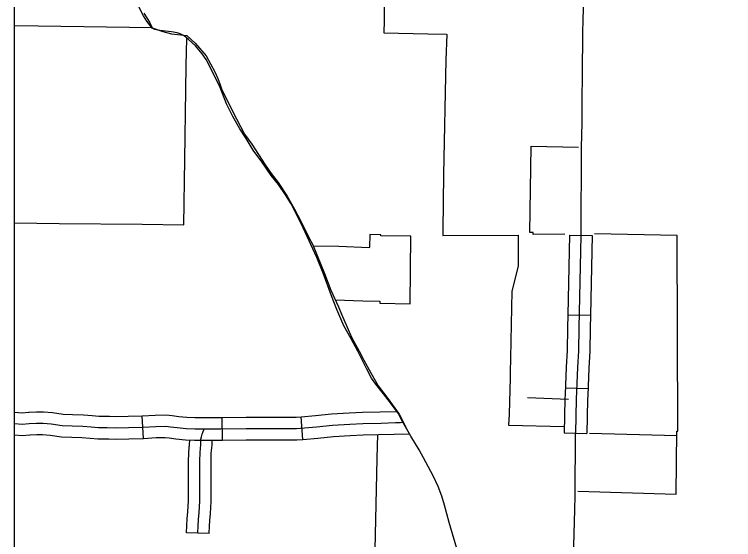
# Model space of a CAD drawing. Extents: x 670147 to 673275, y 705573 to 707613.
# Drawn here: x 671149.9 to 671245.2, y 706116.4 to 706186 of the extents above; entities that cross this region are included whole.
import ezdxf

# ---------------------------------------------------------------- set-up
doc = ezdxf.new("R2010")
doc.units = 0
for name, color, linetype in [('32', 7, 'Continuous'), ('34', 7, 'Continuous'), ('45', 7, 'Continuous'), ('5', 7, 'Continuous'), ('6', 7, 'Continuous'), ('R_NoPlot', 7, 'Continuous')]:
    doc.layers.add(name, color=color, linetype=linetype)

msp = doc.modelspace()

# ---------------------------------------------------------------- linework, layer by layer
at = {"layer": '32'}
for p, q in [((671223.48, 706156.733), (671226.48, 706156.718)), ((671223.267, 706146.192), (671226.267, 706146.132)), ((671222.945, 706136.533), (671225.942, 706136.407)), ((671167.043, 706129.808), (671166.855, 706132.803)), ((671177.502, 706129.594), (671177.464, 706132.594)), ((671188.16, 706129.684), (671187.92, 706132.674))]:
    msp.add_line(p, q, dxfattribs=at)
for points in [[(671201.935, 706131.056), (671201.432, 706131.969), (671200.805, 706133.141), (671199.798, 706134.513), (671198.864, 706135.739), (671197.843, 706136.995), (671197.274, 706137.812), (671196.603, 706139.082), (671195.448, 706141.397), (671194.575, 706143.005), (671193.612, 706144.727), (671192.678, 706146.916), (671191.948, 706148.726), (671190.869, 706151.733), (671189.993, 706153.776), (671188.213, 706157.731), (671187.542, 706159.045), (671186.608, 706160.913), (671185.879, 706162.081), (671184.916, 706163.452), (671183.982, 706164.678), (671182.727, 706166.488), (671181.589, 706168.006), (671180.656, 706169.553), (671179.809, 706170.838), (671178.876, 706172.501), (671178.059, 706174.165), (671177.183, 706176.325), (671176.322, 706178.128), (671175.33, 706180.04), (671174.834, 706180.799), (671173.93, 706181.864), (671173.01, 706182.682), (671172.412, 706183.178), (671171.902, 706183.455), (671171.493, 706183.586), (671170.749, 706183.703), (671169.217, 706183.864), (671168.546, 706183.995), (671168.21, 706184.199), (671167.918, 706184.521), (671167.466, 706185.104), (671167.058, 706185.805), (671166.386, 706187.111)], [(671223.48, 706156.733), (671223.267, 706146.192)], [(671224.98, 706156.72), (671224.733, 706144.459), (671224.674, 706141.409), (671224.558, 706139.192), (671224.382, 706135.014), (671224.287, 706130.504)], [(671226.48, 706156.718), (671226.267, 706146.132)], [(671223.267, 706146.192), (671223.233, 706144.489), (671223.175, 706141.463), (671223.059, 706139.263), (671222.909, 706135.672)], [(671226.267, 706146.132), (671226.232, 706144.43), (671226.174, 706141.355), (671226.056, 706139.122), (671225.906, 706135.546)], [(671222.909, 706135.672), (671222.883, 706135.061), (671222.787, 706130.536), (671225.787, 706130.472)], [(671225.906, 706135.546), (671225.882, 706134.966), (671225.787, 706130.472)], [(671166.855, 706132.803), (671168.59, 706132.911), (671170.062, 706132.959), (671170.848, 706132.855), (671171.709, 706132.729), (671172.792, 706132.611), (671173.845, 706132.591), (671175.094, 706132.591), (671177.267, 706132.591), (671177.464, 706132.594)], [(671187.92, 706132.674), (671189.841, 706132.829), (671191.948, 706133.079), (671194.299, 706133.21), (671196.055, 706133.275), (671200.645, 706133.396)], [(671166.949, 706131.305), (671168.661, 706131.413), (671169.988, 706131.455), (671170.641, 706131.37), (671171.519, 706131.241), (671172.696, 706131.113), (671173.831, 706131.091), (671175.094, 706131.091), (671177.277, 706131.091), (671180.659, 706131.134), (671183.505, 706131.12), (671184.437, 706131.134), (671186.085, 706131.134), (671187.319, 706131.121), (671189.99, 706131.336), (671192.078, 706131.584), (671194.369, 706131.712), (671196.103, 706131.776), (671198.543, 706131.84), (671200.426, 706131.905), (671201.09, 706131.926), (671201.432, 706131.969)], [(671177.464, 706132.594), (671180.653, 706132.634), (671183.498, 706132.62), (671184.425, 706132.634), (671186.093, 706132.634), (671187.267, 706132.621), (671187.92, 706132.674)], [(671167.043, 706129.808), (671168.732, 706129.914), (671169.914, 706129.952), (671170.435, 706129.884), (671171.329, 706129.753), (671172.6, 706129.614), (671173.816, 706129.591), (671175.094, 706129.591), (671177.286, 706129.591), (671177.502, 706129.594)], [(671188.16, 706129.684), (671190.138, 706129.843), (671192.209, 706130.088), (671194.438, 706130.214), (671196.15, 706130.277), (671202.288, 706130.438)], [(671177.502, 706129.594), (671180.665, 706129.634), (671183.513, 706129.62), (671184.448, 706129.634), (671186.077, 706129.634), (671187.372, 706129.62), (671188.16, 706129.684)]]:
    msp.add_lwpolyline(points, dxfattribs=at)
at = {"layer": '34'}
for points in [[(671226.22, 706221.957), (671226.186, 706221.168), (671226.087, 706213.491), (671225.936, 706206.664), (671225.917, 706206.021), (671225.895, 706198.754), (671225.652, 706192.747), (671225.355, 706187.781), (671225.256, 706185.426), (671225.236, 706183.467), (671225.157, 706178.141), (671225.118, 706174.52), (671225.118, 706171.651), (671225.058, 706168.371), (671224.98, 706156.72)], [(671167.091, 706186.156), (671167.849, 706184.962), (671168.193, 706184.242), (671169.608, 706183.748), (671170.758, 706183.444), (671172.773, 706183.208), (671173.871, 706182.197), (671175.337, 706180.539), (671176.514, 706178.384), (671176.895, 706177.537), (671177.144, 706176.804), (671177.431, 706176.034), (671177.684, 706175.511), (671178.492, 706173.889), (671179.354, 706172.159), (671180.422, 706170.16), (671181.393, 706168.806), (671183.17, 706166.065), (671183.952, 706164.938), (671184.898, 706163.73), (671186.07, 706161.93), (671187.045, 706160.205), (671187.945, 706158.512), (671188.904, 706156.55), (671189.464, 706155.478), (671191.013, 706151.649), (671191.86, 706149.473), (671192.866, 706147.252), (671193.294, 706146.269), (671194.023, 706144.563), (671194.619, 706143.221), (671195.612, 706141.393), (671196.229, 706140.178), (671197.153, 706138.518), (671198.149, 706136.804), (671199.442, 706135.083), (671200.913, 706133.02), (671201.935, 706131.056)], [(671208.785, 706114.472), (671207.572, 706118.65), (671206.948, 706120.944), (671206.568, 706122.166), (671206.079, 706123.442), (671205.428, 706124.854), (671204.478, 706126.673), (671203.555, 706128.302), (671202.47, 706130.121), (671201.935, 706131.056)], [(671223.145, 706077.52), (671223.226, 706083.242), (671223.372, 706087.992), (671223.55, 706093.1), (671223.664, 706098.628), (671223.891, 706105.52), (671223.988, 706111.599), (671224.065, 706115.573), (671224.215, 706120.403), (671224.233, 706122.14), (671224.287, 706130.504)]]:
    msp.add_lwpolyline(points, dxfattribs=at)
at = {"layer": '45'}
msp.add_line((671175.752, 706117.226), (671172.753, 706117.284), dxfattribs=at)
for points in [[(671217.916, 706135.247), (671223.358, 706135.014)], [(671149.935, 706133.297), (671149.976, 706133.296), (671150.976, 706133.198), (671151.79, 706133.274), (671151.892, 706133.278)], [(671151.892, 706133.278), (671152.845, 706133.32), (671153.792, 706133.32), (671154.982, 706133.226), (671156.404, 706133.038), (671157.654, 706132.997), (671159.078, 706132.931), (671160.223, 706132.843), (671161.129, 706132.763), (671162.246, 706132.763), (671162.546, 706132.752)], [(671162.546, 706132.752), (671163.404, 706132.721), (671165.029, 706132.762), (671166.855, 706132.803)], [(671149.935, 706131.793), (671150.972, 706131.691), (671151.893, 706131.777), (671152.877, 706131.82), (671153.733, 706131.82), (671154.825, 706131.734), (671156.281, 706131.541), (671157.595, 706131.498), (671158.986, 706131.434), (671160.099, 706131.348), (671161.063, 706131.263), (671162.218, 706131.263), (671163.396, 706131.22), (671165.065, 706131.263), (671166.949, 706131.305)], [(671174.253, 706117.255), (671174.271, 706118.226), (671174.327, 706119.048), (671174.421, 706119.973), (671174.496, 706121.489), (671174.505, 706124.282), (671174.514, 706126.788), (671174.533, 706127.927), (671174.626, 706129.02), (671174.654, 706129.711), (671174.72, 706130.001), (671174.822, 706130.374), (671174.972, 706130.739), (671175.056, 706130.953), (671175.094, 706131.091)], [(671149.935, 706130.286), (671150.968, 706130.184), (671151.995, 706130.28), (671152.023, 706130.281)], [(671152.023, 706130.281), (671152.91, 706130.32), (671153.675, 706130.32), (671154.668, 706130.242), (671156.157, 706130.044), (671157.536, 706129.999), (671158.894, 706129.937), (671159.975, 706129.853), (671160.996, 706129.763), (671162.191, 706129.763), (671162.437, 706129.754)], [(671162.437, 706129.754), (671163.388, 706129.719), (671165.102, 706129.763), (671167.043, 706129.808)], [(671173.031, 706127.83), (671173.034, 706128.003), (671173.166, 706129.552)], [(671176.031, 706127.781), (671176.032, 706127.851), (671176.124, 706128.926), (671176.151, 706129.591)], [(671172.753, 706117.284), (671172.772, 706118.292), (671172.833, 706119.174), (671172.925, 706120.085), (671172.996, 706121.528), (671173.005, 706124.287), (671173.014, 706126.803), (671173.031, 706127.83)], [(671175.752, 706117.226), (671175.77, 706118.161), (671175.822, 706118.922), (671175.917, 706119.86), (671175.995, 706121.449), (671176.005, 706124.276), (671176.014, 706126.772), (671176.031, 706127.781)]]:
    msp.add_lwpolyline(points, dxfattribs=at)
at = {"layer": '5'}
msp.add_lwpolyline([(671237.73, 706130.172), (671226.153, 706130.458)], dxfattribs=at)
at = {"layer": '6'}
for points in [[(671171.281, 706220.135), (671171.434, 706219.973), (671173.201, 706218.085), (671173.061, 706210.301), (671183.214, 706210.101), (671185.339, 706210.059), (671191.48, 706209.938), (671195.179, 706209.865), (671199.281, 706209.784), (671199.277, 706209.509), (671199.234, 706206.531), (671199.23, 706206.257), (671199.185, 706203.154), (671199.138, 706199.958), (671199.056, 706194.315), (671199.043, 706193.425), (671198.924, 706185.203), (671198.911, 706183.566), (671204.717, 706183.424), (671207.19, 706183.394), (671207.189, 706183.364), (671207.237, 706183.362), (671207.122, 706179.988), (671206.821, 706164.81)], [(671168.193, 706184.242), (671153.085, 706184.45), (671149.935, 706184.494)], [(671149.935, 706158.371), (671155.872, 706158.309), (671166.864, 706158.194), (671172.368, 706158.137), (671172.507, 706166.781), (671172.656, 706175.957), (671172.71, 706179.282), (671172.766, 706182.76)], [(671222.872, 706156.9), (671218.694, 706156.821), (671218.698, 706157.089), (671218.237, 706157.097), (671218.429, 706168.559), (671224.678, 706168.433)], [(671206.821, 706164.81), (671206.714, 706157.411), (671206.721, 706156.709), (671216.688, 706156.76), (671216.682, 706152.646), (671215.866, 706149.351), (671215.684, 706140.483), (671215.642, 706138.568), (671215.626, 706137.84), (671215.522, 706133.034), (671215.414, 706131.577), (671222.774, 706131.393)], [(671198.366, 706148.004), (671198.362, 706147.726), (671202.386, 706147.634), (671202.454, 706156.632), (671198.496, 706156.654), (671198.498, 706156.808), (671197.039, 706156.857), (671196.985, 706155.158), (671196.949, 706155.159), (671196.947, 706155.08), (671192.931, 706155.243), (671189.531, 706155.314)], [(671224.604, 706122.807), (671237.612, 706122.415), (671237.728, 706130.757), (671237.857, 706130.754), (671237.857, 706130.862), (671237.772, 706156.718), (671226.812, 706156.919)], [(671192.452, 706148.166), (671196.113, 706148.065), (671198.366, 706148.004)], [(671149.935, 706115.179), (671171.351, 706114.89), (671171.35, 706114.871), (671171.419, 706114.87), (671171.203, 706105.651), (671187.69, 706105.7), (671187.687, 706105.462), (671187.717, 706105.462), (671191.663, 706105.424), (671197.524, 706105.368), (671197.608, 706109.051), (671198.016, 706127.102), (671198.018, 706127.215), (671198.089, 706130.328)]]:
    msp.add_lwpolyline(points, dxfattribs=at)
at = {"layer": 'R_NoPlot'}
msp.add_lwpolyline([(671149.935, 706689.359), (672221.933, 706689.359), (672221.933, 705919.709), (671149.935, 705919.709)], close=True, dxfattribs=at)

doc.saveas('drawing.dxf')
